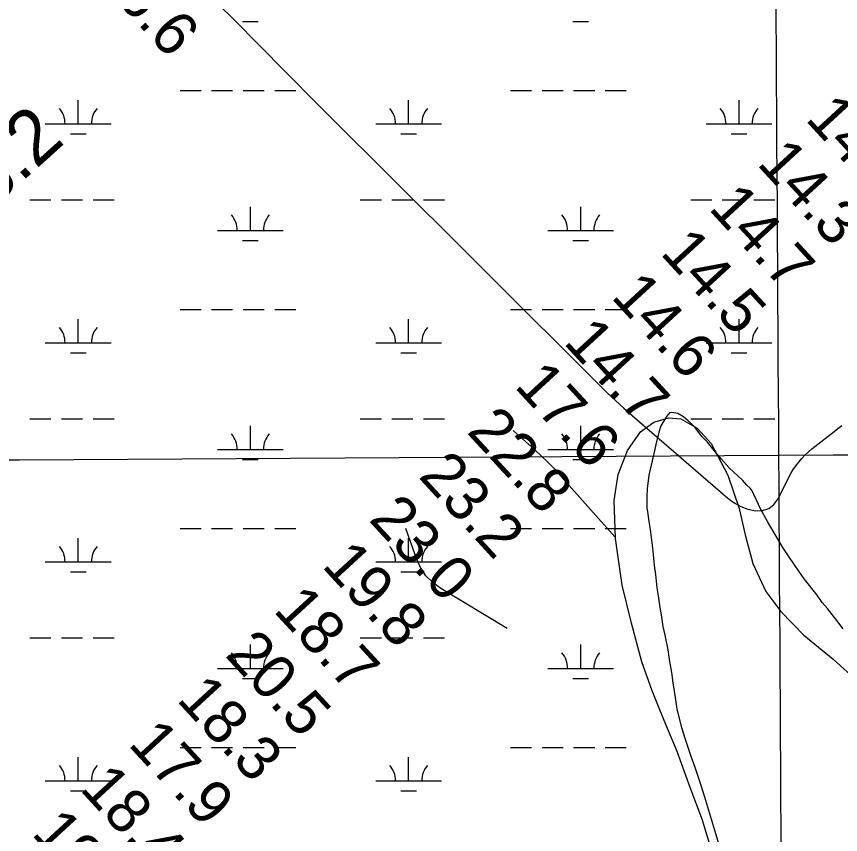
# Model space of a CAD drawing. Extents: x 3477039 to 3515015, y 546746 to 572297.
# Drawn here: x 3501172 to 3502424, y 557715 to 558958 of the extents above; entities that cross this region are included whole.
import ezdxf

# ---------------------------------------------------------------- set-up
doc = ezdxf.new("R2010")
doc.units = 0
for name, color, linetype in [('V-BORW-LINE', 7, 'Continuous'), ('V-GRID-MAJR', 7, 'Continuous'), ('V-RIVR-RANG', 7, 'Continuous'), ('V-RIVR-RANG-IDEN', 7, 'Continuous'), ('V-SITE-VEGE', 7, 'Continuous'), ('V-TOPO-MINR', 7, 'Continuous'), ('V-TOPO-SHOR', 7, 'Continuous'), ('V-WETL-SWMP', 7, 'Continuous')]:
    doc.layers.add(name, color=color, linetype=linetype)

msp = doc.modelspace()

# ---------------------------------------------------------------- linework, layer by layer
at = {"layer": 'V-BORW-LINE'}
msp.add_spline([(3499164.636, 559348.708), (3499177.721, 559343.612), (3499253.096, 559286.642), (3499284.17, 559256.204), (3499340.257, 559162.748), (3499365.557, 559130.63), (3499418.847, 559027.582), (3499490.5870000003, 558925.478), (3499562.622, 558815.602), (3499623.718, 558705.554), (3499732.628, 558566.189), (3499801.969, 558469.589), (3499836.4990000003, 558399.392), (3499853.864, 558358.461), (3499877.058, 558317.751), (3499951.992, 558214.795), (3500014.348, 558103.579), (3500057.296, 558035.8910000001), (3500137.924, 557923.91), (3500198.349, 557857.13), (3500226.123, 557823.89), (3500270.19, 557752.354), (3500387.511, 557602.851), (3500466.896, 557510.7660000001), (3500547.145, 557408.742), (3500573.4990000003, 557393.691), (3500605.737, 557377.404), (3500638.102, 557351.392), (3500672.713, 557336.655), (3500742.7430000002, 557273.158), (3500763.043, 557238.176), (3500819.598, 557164.439), (3500870.342, 557089.9940000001), (3500893.862, 557047.107), (3500988.921, 556913.784), (3501016.432, 556874.697), (3501074.29, 556792.253), (3501160.722, 556687.546), (3501225.313, 556619.951), (3501306.694, 556520.159), (3501379.355, 556451.412), (3501437.0530000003, 556385.988), (3501509.585, 556320.6410000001), (3501536.3140000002, 556289.308), (3501569.92, 556262.6140000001), (3501741.252, 556093.5160000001), (3501841.998, 556015.377), (3501948.813, 555911.93), (3501982.34, 555874.532), (3502018.6890000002, 555839.672), (3502083.566, 555764.549), (3502182.906, 555678.573), (3502178.6180000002, 555657.007), (3502148.735, 555656.1140000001), (3502083.893, 555685.513), (3502046.548, 555708.1730000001), (3501971.035, 555768.786), (3501900.772, 555812.8150000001), (3501802.563, 555901.022), (3501714.126, 555994.465), (3501650.335, 556053.821), (3501543.406, 556192.287), (3501512.557, 556223.221), (3501487.088, 556253.386), (3501448.498, 556289.6190000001), (3501413.674, 556309.943), (3501238.626, 556442.416), (3500990.006, 556674.005), (3500906.664, 556774.209), (3500828.917, 556893.5970000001), (3500807.946, 556933.419), (3500757.457, 556994.7390000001), (3500739.52, 557031.514), (3500665.696, 557130.863), (3500609.164, 557191.224), (3500584.592, 557223.3690000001), (3500543.897, 557251.009), (3500471.605, 557290.827), (3500410.2060000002, 557351.246), (3500386.419, 557381.961), (3500344.882, 557450.9180000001), (3500299.5640000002, 557542.594), (3500235.938, 557636.007), (3500157.696, 557736.405), (3500127.585, 557767.123), (3500082.44, 557828.6460000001), (3499881.262, 558136.708), (3499804.67, 558251.275), (3499742.413, 558315.067), (3499681.339, 558392.524), (3499652.452, 558423.045), (3499529.719, 558606.151), (3499513.415, 558638.367), (3499504.723, 558668.683), (3499491.382, 558706.1190000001), (3499421.333, 558846.96), (3499338.239, 558979.036)], degree=3, dxfattribs=at)
at = {"layer": 'V-GRID-MAJR'}
for points in [[(3502367.239, 552233.144), (3502330.233, 558291.01), (3502293.207, 564351.96), (3502256.181, 570412.927), (3502256.162, 570415.993)], [(3481235.517, 558168.281), (3486509.202, 558197.813), (3491782.883, 558228.111), (3497056.56, 558259.177), (3502330.233, 558291.01), (3507603.9, 558323.61), (3512877.563, 558356.976), (3512877.5640000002, 558356.976)]]:
    msp.add_spline(points, degree=3, dxfattribs=at)
at = {"layer": 'V-SITE-VEGE'}
for points in [[(3502428.116, 558027.171), (3502418.179, 558040.122), (3502404.126, 558057.977), (3502395.887, 558067.439), (3502388.358, 558078.281), (3502368.825, 558103.485), (3502361.632, 558113.283), (3502345.557, 558137.411), (3502335.973, 558151.052), (3502313.113, 558190.53), (3502302.543, 558209.742), (3502289.628, 558236.96), (3502286.542, 558240.81), (3502281.3850000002, 558245.725), (3502274.866, 558253.434), (3502254.915, 558272.042), (3502243.241, 558285.012), (3502233.9760000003, 558295.873), (3502221.977, 558310.929), (3502213.3850000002, 558319.701), (3502203.1040000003, 558333.003), (3502197.257, 558338.618), (3502192.449, 558343.529), (3502185.215, 558349.508), (3502176.585, 558354.458), (3502167.572, 558355.9400000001), (3502164.094, 558355.629), (3502159.521, 558349.772), (3502151.04, 558335.62), (3502148.5270000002, 558327.66), (3502143.8310000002, 558309.996), (3502141.271, 558297.5210000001), (3502132.907, 558260.796), (3502129.915, 558239.991), (3502129.4420000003, 558227.84), (3502129.612, 558210.475), (3502130.603, 558205.605), (3502132.877, 558190.3), (3502134.839, 558178.473), (3502138.668, 558145.791), (3502140.872, 558123.542), (3502142.811, 558109.631), (3502145.036, 558089.4670000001)], [(3502145.036, 558089.4670000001), (3502146.9930000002, 558077.292), (3502149.59, 558059.554), (3502151.558, 558048.421), (3502154.159, 558031.029), (3502157.147, 558017.803), (3502161.436, 557995.533), (3502164.0270000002, 557977.7980000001), (3502166.982, 557961.098), (3502169.251, 557945.4450000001), (3502172.839, 557922.835), (3502175.094, 557905.45), (3502182.098, 557877.595), (3502187.818, 557859.825), (3502196.5840000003, 557834.036), (3502202.66, 557817.304), (3502211.073, 557791.174), (3502217.475, 557772.008), (3502232.235, 557721.501), (3502241.978, 557689.452)]]:
    msp.add_lwpolyline(points, dxfattribs=at)
at = {"layer": 'V-TOPO-MINR'}
for points in [[(3501477.1831920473, 558977.9696409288), (3501504.3246119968, 558950.9421128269), (3501538.8246272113, 558915.9263507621), (3501583.0269999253, 558871.1889996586), (3501627.312848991, 558826.5346688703), (3501671.7239125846, 558782.0048685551), (3501716.2184525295, 558737.5580885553), (3502057.0095757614, 558398.0873456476), (3502069.3266897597, 558386.075688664), (3502081.8093493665, 558374.2424159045), (3502094.540327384, 558362.6767194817), (3502107.4368510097, 558351.2894072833), (3502252.5559669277, 558225.8685685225), (3502262.127795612, 558218.93782585), (3502272.24955515, 558213.2056908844), (3502283.196210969, 558209.2714674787), (3502294.6927976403, 558206.53585178), (3502305.39024723, 558207.1227029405), (3502314.9047365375, 558209.9626160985), (3502322.6447854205, 558216.182122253), (3502329.2018740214, 558224.6546904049), (3502345.058105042, 558256.9635016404), (3502348.396310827, 558263.2185676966), (3502352.003968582, 558269.3012012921), (3502356.0158042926, 558275.1251861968), (3502360.297091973, 558280.7767386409), (3502364.9475172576, 558286.1305980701), (3502369.815607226, 558291.264022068), (3502375.0101942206, 558296.0667929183), (3502380.422445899, 558300.6491283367), (3502414.124349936, 558327.3305117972), (3502419.9050533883, 558331.8503713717), (3502425.7215685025, 558336.3230717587)], [(3501926.5163658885, 558328.7919709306), (3501959.44463334, 558299.3733374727), (3501969.7864326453, 558289.801836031), (3501979.8945583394, 558279.9977308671), (3501989.652173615, 558269.8447201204), (3501999.1761152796, 558259.4591056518), (3502080.8713930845, 558167.1686422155)], [(3501917.7083926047, 558027.8224673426), (3501816.6785811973, 558088.4558630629), (3501804.603473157, 558097.5738960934), (3501794.1234443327, 558107.9917334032), (3501786.0360343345, 558120.3592771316), (3501779.5437035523, 558134.0266251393), (3501763.5869763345, 558179.5351149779)]]:
    msp.add_lwpolyline(points, dxfattribs=at)
at = {"layer": 'V-TOPO-SHOR'}
msp.add_lwpolyline([(3502224.5530000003, 557702.612), (3502214.098, 557736.898), (3502195.6580000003, 557786.314), (3502175.9280000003, 557841.21), (3502156.082, 557887.915), (3502137.5870000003, 557933.233), (3502121.801, 557977.15), (3502106.224, 558036.088), (3502091.99, 558093.6410000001), (3502082.041, 558164.79), (3502080.098, 558222.1730000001), (3502086.102, 558261.6950000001), (3502100.262, 558298.373), (3502119.771, 558326.783), (3502140.458, 558341.522), (3502162.398, 558348.049), (3502181.4960000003, 558346.421), (3502205.886, 558332.429), (3502227.412, 558308.9180000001), (3502252.699, 558260.774), (3502269.757, 558210.01), (3502278.77, 558170.283), (3502290.46, 558126.4230000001), (3502310.358, 558083.814), (3502333.159, 558053.457), (3502368.171, 558017.469), (3502412.742, 557981.353), (3502450.503, 557946.693)], dxfattribs=at)
at = {"layer": 'V-WETL-SWMP'}
for p, q in [((3501515.3266767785, 558949.8840334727), (3501539.326676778, 558949.884033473)), ((3502017.2346767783, 558949.8840334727), (3502041.234676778, 558949.884033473)), ((3501420.4826767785, 558845.2440334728), (3501452.4826767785, 558845.2440334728)), ((3501468.4826767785, 558845.2440334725), (3501500.4826767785, 558845.2440334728)), ((3501516.4826767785, 558845.2440334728), (3501548.4826767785, 558845.2440334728)), ((3501564.4826767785, 558845.2440334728), (3501596.4826767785, 558845.2440334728)), ((3501922.3906767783, 558845.2440334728), (3501954.3906767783, 558845.2440334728)), ((3501970.3906767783, 558845.2440334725), (3502002.3906767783, 558845.2440334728)), ((3502018.3906767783, 558845.2440334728), (3502050.3906767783, 558845.2440334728)), ((3502066.3906767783, 558845.2440334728), (3502098.3906767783, 558845.2440334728)), ((3501265.8906767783, 558794.5020334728), (3501265.8906767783, 558830.5020334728)), ((3501767.7986767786, 558794.5020334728), (3501767.7986767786, 558830.5020334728)), ((3502269.7066767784, 558794.5020334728), (3502269.7066767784, 558830.5020334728)), ((3501215.8906767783, 558794.5020334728), (3501315.8906767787, 558794.5020334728)), ((3501717.7986767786, 558794.5020334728), (3501817.798676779, 558794.5020334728)), ((3502219.7066767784, 558794.5020334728), (3502319.706676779, 558794.5020334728)), ((3501253.8906767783, 558779.0710334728), (3501277.890676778, 558779.071033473)), ((3501755.7986767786, 558779.0710334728), (3501779.798676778, 558779.071033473)), ((3502257.7066767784, 558779.0710334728), (3502281.706676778, 558779.071033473)), ((3501192.4826767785, 558679.0700334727), (3501224.482676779, 558679.0700334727)), ((3501240.4826767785, 558679.0700334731), (3501272.4826767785, 558679.0700334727)), ((3501288.4826767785, 558679.0700334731), (3501320.4826767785, 558679.0700334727)), ((3501694.3906767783, 558679.0700334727), (3501726.3906767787, 558679.0700334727)), ((3501742.3906767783, 558679.0700334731), (3501774.3906767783, 558679.0700334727)), ((3501790.3906767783, 558679.0700334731), (3501822.3906767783, 558679.0700334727)), ((3502196.2986767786, 558679.0700334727), (3502228.298676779, 558679.0700334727)), ((3502244.2986767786, 558679.0700334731), (3502276.2986767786, 558679.0700334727)), ((3502292.2986767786, 558679.0700334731), (3502324.2986767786, 558679.0700334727)), ((3501527.3266767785, 558632.6400334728), (3501527.3266767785, 558668.640033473)), ((3502029.2346767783, 558632.6400334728), (3502029.2346767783, 558668.640033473)), ((3501477.326676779, 558632.6400334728), (3501577.3266767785, 558632.6400334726)), ((3501979.234676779, 558632.6400334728), (3502079.2346767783, 558632.6400334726)), ((3501515.3266767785, 558617.2090334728), (3501539.326676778, 558617.209033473)), ((3502017.2346767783, 558617.2090334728), (3502041.234676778, 558617.209033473)), ((3501420.4826767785, 558512.5690334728), (3501452.4826767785, 558512.5690334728)), ((3501468.4826767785, 558512.5690334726), (3501500.4826767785, 558512.5690334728)), ((3501516.4826767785, 558512.5690334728), (3501548.4826767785, 558512.5690334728)), ((3501564.4826767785, 558512.5690334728), (3501596.4826767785, 558512.5690334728)), ((3501922.3906767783, 558512.5690334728), (3501954.3906767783, 558512.5690334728)), ((3501970.3906767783, 558512.5690334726), (3502002.3906767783, 558512.5690334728)), ((3502018.3906767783, 558512.5690334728), (3502050.3906767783, 558512.5690334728)), ((3502066.3906767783, 558512.5690334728), (3502098.3906767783, 558512.5690334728)), ((3501265.8906767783, 558461.8270334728), (3501265.8906767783, 558497.8270334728)), ((3501767.7986767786, 558461.8270334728), (3501767.7986767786, 558497.8270334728)), ((3502269.7066767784, 558461.8270334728), (3502269.7066767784, 558497.8270334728)), ((3501215.8906767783, 558461.8270334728), (3501315.8906767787, 558461.8270334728)), ((3501717.7986767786, 558461.8270334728), (3501817.798676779, 558461.8270334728)), ((3502219.7066767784, 558461.8270334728), (3502319.706676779, 558461.8270334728)), ((3501253.8906767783, 558446.3960334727), (3501277.890676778, 558446.3960334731)), ((3501755.7986767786, 558446.3960334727), (3501779.798676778, 558446.3960334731)), ((3502257.7066767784, 558446.3960334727), (3502281.706676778, 558446.3960334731)), ((3501192.4826767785, 558346.3950334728), (3501224.482676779, 558346.3950334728)), ((3501240.4826767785, 558346.395033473), (3501272.4826767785, 558346.3950334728)), ((3501288.4826767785, 558346.395033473), (3501320.4826767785, 558346.3950334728)), ((3501694.3906767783, 558346.3950334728), (3501726.3906767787, 558346.3950334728)), ((3501742.3906767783, 558346.395033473), (3501774.3906767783, 558346.3950334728)), ((3501790.3906767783, 558346.395033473), (3501822.3906767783, 558346.3950334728)), ((3502196.2986767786, 558346.3950334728), (3502228.298676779, 558346.3950334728)), ((3502244.2986767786, 558346.395033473), (3502276.2986767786, 558346.3950334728)), ((3502292.2986767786, 558346.395033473), (3502324.2986767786, 558346.3950334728)), ((3501527.3266767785, 558299.9650334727), (3501527.3266767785, 558335.965033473)), ((3502029.2346767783, 558299.9650334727), (3502029.2346767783, 558335.965033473)), ((3501477.326676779, 558299.9650334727), (3501577.3266767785, 558299.9650334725)), ((3501979.234676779, 558299.9650334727), (3502079.2346767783, 558299.9650334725)), ((3501515.3266767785, 558284.5340334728), (3501539.326676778, 558284.534033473)), ((3502017.2346767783, 558284.5340334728), (3502041.234676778, 558284.534033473)), ((3501420.4826767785, 558179.8940334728), (3501452.4826767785, 558179.8940334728)), ((3501468.4826767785, 558179.8940334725), (3501500.4826767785, 558179.8940334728)), ((3501516.4826767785, 558179.8940334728), (3501548.4826767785, 558179.8940334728)), ((3501564.4826767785, 558179.8940334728), (3501596.4826767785, 558179.8940334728)), ((3501922.3906767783, 558179.8940334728), (3501954.3906767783, 558179.8940334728)), ((3501970.3906767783, 558179.8940334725), (3502002.3906767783, 558179.8940334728)), ((3502018.3906767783, 558179.8940334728), (3502050.3906767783, 558179.8940334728)), ((3502066.3906767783, 558179.8940334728), (3502098.3906767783, 558179.8940334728)), ((3501265.8906767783, 558129.1520334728), (3501265.8906767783, 558165.1520334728)), ((3501767.7986767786, 558129.1520334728), (3501767.7986767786, 558165.1520334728)), ((3501215.8906767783, 558129.1520334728), (3501315.8906767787, 558129.1520334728)), ((3501717.7986767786, 558129.1520334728), (3501817.798676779, 558129.1520334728)), ((3501253.8906767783, 558113.7210334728), (3501277.890676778, 558113.721033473)), ((3501755.7986767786, 558113.7210334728), (3501779.798676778, 558113.721033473)), ((3501192.4826767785, 558013.7200334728), (3501224.482676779, 558013.7200334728)), ((3501240.4826767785, 558013.720033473), (3501272.4826767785, 558013.7200334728)), ((3501288.4826767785, 558013.720033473), (3501320.4826767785, 558013.7200334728)), ((3501694.3906767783, 558013.7200334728), (3501726.3906767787, 558013.7200334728)), ((3501742.3906767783, 558013.720033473), (3501774.3906767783, 558013.7200334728)), ((3501790.3906767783, 558013.720033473), (3501822.3906767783, 558013.7200334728)), ((3501527.3266767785, 557967.2900334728), (3501527.3266767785, 558003.290033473)), ((3502029.2346767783, 557967.2900334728), (3502029.2346767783, 558003.290033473)), ((3501477.326676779, 557967.2900334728), (3501577.3266767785, 557967.2900334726)), ((3501979.234676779, 557967.2900334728), (3502079.2346767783, 557967.2900334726)), ((3501515.3266767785, 557951.8590334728), (3501539.326676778, 557951.8590334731)), ((3502017.2346767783, 557951.8590334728), (3502041.234676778, 557951.8590334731)), ((3501420.4826767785, 557847.2190334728), (3501452.4826767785, 557847.2190334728)), ((3501468.4826767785, 557847.2190334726), (3501500.4826767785, 557847.2190334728)), ((3501516.4826767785, 557847.2190334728), (3501548.4826767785, 557847.2190334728)), ((3501564.4826767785, 557847.2190334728), (3501596.4826767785, 557847.2190334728)), ((3501922.3906767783, 557847.2190334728), (3501954.3906767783, 557847.2190334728)), ((3501970.3906767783, 557847.2190334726), (3502002.3906767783, 557847.2190334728)), ((3502018.3906767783, 557847.2190334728), (3502050.3906767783, 557847.2190334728)), ((3502066.3906767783, 557847.2190334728), (3502098.3906767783, 557847.2190334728)), ((3501265.8906767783, 557796.4770334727), (3501265.8906767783, 557832.4770334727)), ((3501767.7986767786, 557796.4770334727), (3501767.7986767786, 557832.4770334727)), ((3501215.8906767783, 557796.4770334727), (3501315.8906767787, 557796.4770334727)), ((3501717.7986767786, 557796.4770334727), (3501817.798676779, 557796.4770334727)), ((3501253.8906767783, 557781.0460334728), (3501277.890676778, 557781.046033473)), ((3501755.7986767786, 557781.0460334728), (3501779.798676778, 557781.046033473))]:
    msp.add_line(p, q, dxfattribs=at)
msp.add_lwpolyline([(3502428.117, 558027.17), (3502418.179, 558040.122), (3502404.125, 558057.977), (3502395.887, 558067.438), (3502388.359, 558078.281), (3502368.824, 558103.486), (3502361.632, 558113.284), (3502345.558, 558137.411), (3502335.975, 558151.053), (3502313.113, 558190.53), (3502302.545, 558209.7390000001), (3502289.629, 558236.959), (3502286.543, 558240.811), (3502281.3850000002, 558245.726), (3502274.866, 558253.433), (3502254.915, 558272.0430000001), (3502243.241, 558285.012), (3502233.977, 558295.873), (3502221.977, 558310.929), (3502213.3850000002, 558319.7), (3502203.1040000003, 558333.002), (3502197.258, 558338.618), (3502192.447, 558343.53), (3502185.216, 558349.508), (3502176.585, 558354.458), (3502167.571, 558355.9400000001), (3502164.095, 558355.629), (3502159.52, 558349.772), (3502151.04, 558335.621), (3502148.5270000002, 558327.659), (3502143.8310000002, 558309.997), (3502141.272, 558297.5210000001), (3502132.907, 558260.796), (3502129.915, 558239.991), (3502129.4420000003, 558227.841), (3502129.611, 558210.476), (3502130.603, 558205.604), (3502132.876, 558190.3), (3502134.838, 558178.473), (3502138.669, 558145.79), (3502140.8710000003, 558123.542), (3502142.812, 558109.631), (3502145.035, 558089.466), (3502146.994, 558077.291), (3502149.59, 558059.554), (3502151.559, 558048.421), (3502154.1580000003, 558031.03), (3502157.147, 558017.803), (3502161.433, 557995.533), (3502164.029, 557977.796), (3502166.982, 557961.096), (3502169.252, 557945.446), (3502172.84, 557922.836), (3502175.092, 557905.449), (3502182.098, 557877.595), (3502187.819, 557859.826), (3502196.583, 557834.037), (3502202.661, 557817.305), (3502211.074, 557791.1730000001), (3502217.4760000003, 557772.008), (3502232.236, 557721.501), (3502241.977, 557689.452)], dxfattribs=at)
for centre, radius, start, end in [((3501210.647740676, 558794.9768366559), 35.24628790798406, 359.2281799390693, 40.771838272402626), ((3501321.133612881, 558794.9768366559), 35.24628790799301, 139.2281769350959, 180.77183526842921), ((3501712.555740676, 558794.9768366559), 35.24628790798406, 359.2281799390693, 40.771838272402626), ((3501823.041612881, 558794.9768366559), 35.24628790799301, 139.2281769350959, 180.77183526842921), ((3502214.463740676, 558794.9768366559), 35.24628790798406, 359.2281799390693, 40.771838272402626), ((3502324.9496128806, 558794.9768366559), 35.24628790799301, 139.2281769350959, 180.77183526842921), ((3501472.0837406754, 558633.1148366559), 35.24628790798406, 359.2281799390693, 40.771838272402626), ((3501582.5696128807, 558633.1148366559), 35.24628790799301, 139.2281769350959, 180.77183526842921), ((3501973.9917406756, 558633.1148366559), 35.24628790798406, 359.2281799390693, 40.771838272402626), ((3502084.477612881, 558633.1148366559), 35.24628790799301, 139.2281769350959, 180.77183526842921), ((3501210.647740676, 558462.3018366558), 35.24628790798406, 359.2281799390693, 40.771838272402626), ((3501321.133612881, 558462.3018366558), 35.24628790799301, 139.2281769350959, 180.77183526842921), ((3501712.555740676, 558462.3018366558), 35.24628790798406, 359.2281799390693, 40.771838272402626), ((3501823.041612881, 558462.3018366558), 35.24628790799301, 139.2281769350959, 180.77183526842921), ((3502214.463740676, 558462.3018366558), 35.24628790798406, 359.2281799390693, 40.771838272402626), ((3502324.9496128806, 558462.3018366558), 35.24628790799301, 139.2281769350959, 180.77183526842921), ((3501472.0837406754, 558300.4398366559), 35.24628790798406, 359.2281799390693, 40.771838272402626), ((3501582.5696128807, 558300.4398366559), 35.24628790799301, 139.2281769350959, 180.77183526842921), ((3501973.9917406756, 558300.4398366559), 35.24628790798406, 359.2281799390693, 40.771838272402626), ((3502084.477612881, 558300.4398366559), 35.24628790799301, 139.2281769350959, 180.77183526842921), ((3501210.647740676, 558129.6268366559), 35.24628790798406, 359.2281799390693, 40.771838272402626), ((3501321.133612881, 558129.6268366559), 35.24628790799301, 139.2281769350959, 180.77183526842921), ((3501712.555740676, 558129.6268366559), 35.24628790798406, 359.2281799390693, 40.771838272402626), ((3501823.041612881, 558129.6268366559), 35.24628790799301, 139.2281769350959, 180.77183526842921), ((3501472.0837406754, 557967.7648366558), 35.24628790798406, 359.2281799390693, 40.771838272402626), ((3501582.5696128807, 557967.7648366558), 35.24628790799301, 139.2281769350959, 180.77183526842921), ((3501973.9917406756, 557967.7648366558), 35.24628790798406, 359.2281799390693, 40.771838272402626), ((3502084.477612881, 557967.7648366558), 35.24628790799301, 139.2281769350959, 180.77183526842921), ((3501210.647740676, 557796.9518366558), 35.24628790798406, 359.2281799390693, 40.771838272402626), ((3501321.133612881, 557796.9518366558), 35.24628790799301, 139.2281769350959, 180.77183526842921), ((3501712.555740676, 557796.9518366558), 35.24628790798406, 359.2281799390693, 40.771838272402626), ((3501823.041612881, 557796.9518366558), 35.24628790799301, 139.2281769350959, 180.77183526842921)]:
    msp.add_arc(centre, radius, start, end, dxfattribs=at)

# ---------------------------------------------------------------- texts
at = {"layer": 'V-RIVR-RANG'}
for s, height, rotation, p in [('16.6', 67.00000000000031, 311.8983257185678, (3501288.1921573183, 559021.5703961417)), ('14.5', 67.0000000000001, 312.58832571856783, (3502368.977222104, 558801.127352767)), ('14.3', 67.0000000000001, 312.58832571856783, (3502295.5182221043, 558733.275352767)), ('14.7', 67.0000000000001, 312.58832571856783, (3502222.060222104, 558665.424352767)), ('14.5', 67.0000000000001, 312.58832571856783, (3502148.601222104, 558597.572352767)), ('14.6', 67.0000000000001, 312.58832571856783, (3502073.8936769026, 558531.0797787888)), ('14.7', 67.0000000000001, 312.58832571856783, (3502001.684222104, 558461.868352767)), ('17.6', 67.0000000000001, 312.58832571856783, (3501926.9766769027, 558395.3767787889)), ('22.8', 67.0000000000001, 312.58832571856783, (3501854.767222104, 558326.165352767)), ('23.2', 67.0000000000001, 312.58832571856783, (3501781.309222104, 558258.313352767)), ('23.0', 67.0000000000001, 312.58832571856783, (3501705.8876510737, 558192.5975936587)), ('19.8', 67.0000000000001, 312.58832571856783, (3501634.392222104, 558122.610352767)), ('18.7', 67.0000000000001, 312.58832571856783, (3501560.934222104, 558054.758352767)), ('20.5', 67.0000000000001, 312.58832571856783, (3501487.475222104, 557986.906352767)), ('18.3', 67.0000000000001, 312.58832571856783, (3501414.017222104, 557919.055352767)), ('17.9', 67.0000000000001, 312.58832571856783, (3501340.3797156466, 557851.3975564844)), ('18.4', 67.0000000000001, 312.58832571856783, (3501267.100222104, 557783.351352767)), ('19.4', 67.0000000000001, 312.58832571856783, (3501193.642222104, 557715.499352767))]:
    msp.add_text(s, height=height, rotation=rotation, dxfattribs=at).set_placement(p)
at = {"layer": 'V-RIVR-RANG-IDEN'}
msp.add_text('R-143.2', height=82.99999799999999, rotation=42.03587432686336, dxfattribs=at).set_placement((3500954.315, 558502.218))

doc.saveas('drawing.dxf')
